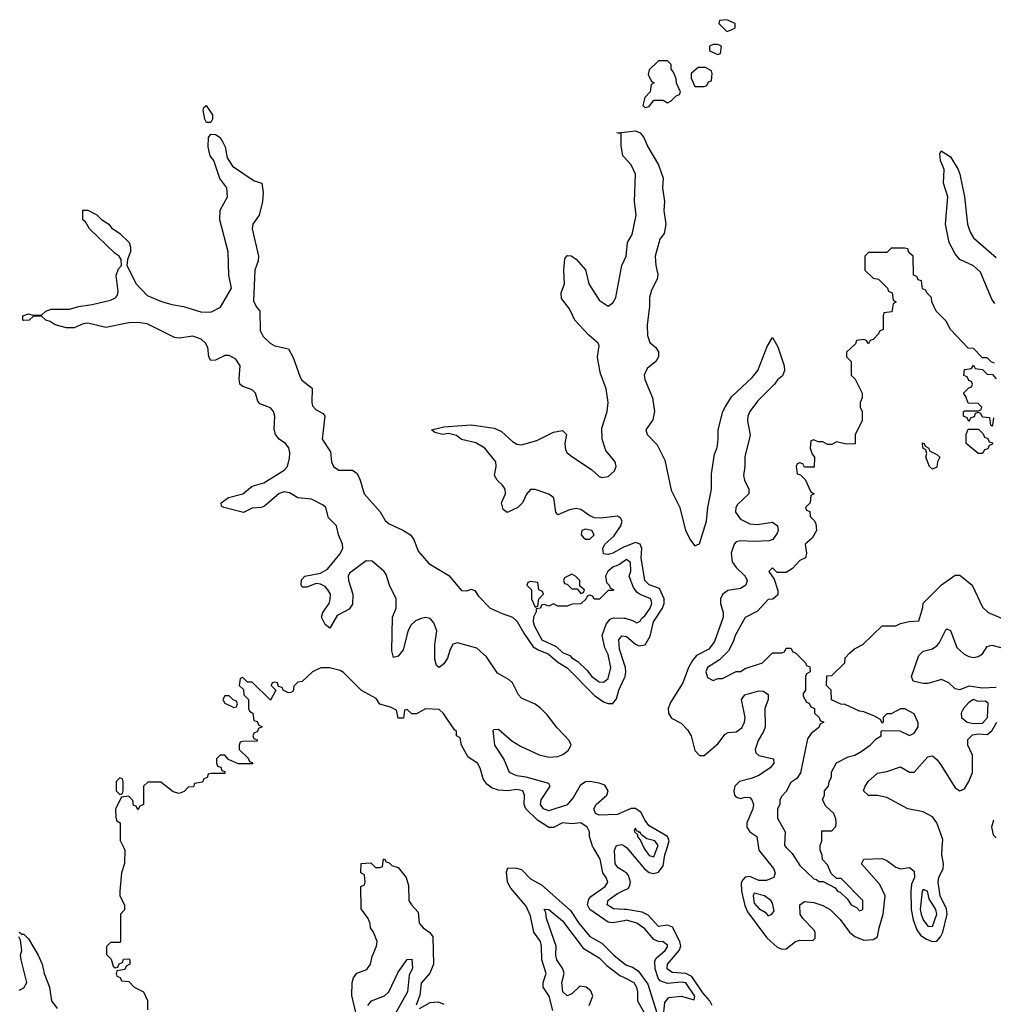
# Model space of a CAD drawing. Header units: inches. Extents: x 2710684 to 2828758, y 857022 to 965663.
# Tile 281 of 316: x 2797352 to 2801617, y 879315 to 883626. Entities that reach past the tile are written whole.
import ezdxf

# ---------------------------------------------------------------- set-up
doc = ezdxf.new("R2010")
doc.units = ezdxf.units.IN
doc.header["$MEASUREMENT"] = 0
for name, color, linetype in [('C7897', 7, 'Continuous'), ('C7898', 7, 'Continuous'), ('C8807', 7, 'Continuous'), ('C8808', 7, 'Continuous')]:
    doc.layers.add(name, color=color, linetype=linetype)

msp = doc.modelspace()

# ---------------------------------------------------------------- linework, layer by layer
at = {"layer": 'C7897', "color": 4}
for points, elevation in [([(2797807.5, 880000), (2797812, 879990), (2797811.6, 879931.6), (2797798, 879890), (2797791.3, 879810), (2797791.3, 879790), (2797811.3, 879750), (2797811.3, 879728.7), (2797794, 879710), (2797794, 879590), (2797790, 879586), (2797750, 879586), (2797732.7, 879567.3), (2797732.7, 879532.7), (2797752.7, 879512.7), (2797762, 879482), (2797770, 879474), (2797782, 879478), (2797787.3, 879492.7), (2797802, 879498), (2797807.3, 879512.7), (2797830, 879514), (2797834, 879510), (2797834, 879490), (2797818, 879482), (2797812.7, 879467.3), (2797778, 879462), (2797774, 879450), (2797778, 879438), (2797792.7, 879432.7), (2797798, 879418), (2797830, 879414), (2797854, 879390), (2797894, 879370), (2797911.3, 879331.3), (2797911.3, 879290)], 8), ([(2800000, 879681), (2799950, 879671.8), (2799930, 879675.1), (2799849, 879730), (2799839.3, 879750), (2799844.8, 879775.2), (2799853.8, 879786.2), (2799916, 879830), (2799929, 879850), (2799921.2, 879870), (2799906, 879890), (2799894.5, 879950), (2799865.1, 880000)], 8), ([(2800000, 879897), (2799972.9, 879912.9), (2799961.1, 879930), (2799957.6, 879990), (2799961.8, 880000)], 4), ([(2798826.3, 879273.7), (2798806.6, 879353.4), (2798809, 879411), (2798814, 879430), (2798829.1, 879450.9), (2798873.2, 879466.8), (2798888.7, 879490), (2798896.5, 879523.5), (2798915.3, 879570), (2798918, 879590), (2798902, 879630), (2798888, 879650), (2798887.3, 879667.3), (2798878, 879690), (2798847.3, 879732.7), (2798846, 879830), (2798862, 879838), (2798866, 879850), (2798862, 879882), (2798846, 879890), (2798848.4, 879931.6), (2798890, 879934), (2798910, 879914), (2798930, 879914), (2798942, 879918), (2798946, 879950), (2798950, 879952), (2798958, 879938), (2798970, 879934), (2798982, 879922), (2799010, 879914), (2799044.7, 879870), (2799054.8, 879834.8), (2799056.3, 879770), (2799067.7, 879750), (2799098, 879718), (2799101.6, 879670), (2799119.3, 879650), (2799149, 879629), (2799162.4, 879610), (2799164, 879490), (2799148.5, 879451.5), (2799110, 879408), (2799104.7, 879355.3), (2799088.4, 879311.6)], 8), ([(2799687.5, 879287.5), (2799671.6, 879350), (2799645.2, 879390), (2799645.2, 879410), (2799658, 879450), (2799638.7, 879510), (2799638.4, 879570), (2799633.6, 879590), (2799604.5, 879630), (2799590, 879702), (2799570, 879745.2), (2799503.9, 879823.9), (2799489.3, 879850), (2799484.7, 879895.3), (2799490, 879912), (2799528.9, 879911.1), (2799550, 879904.7), (2799590, 879864), (2799637.3, 879837.3), (2799764.9, 879724.9), (2799801.6, 879670), (2799850, 879611), (2799902.5, 879582.5), (2799954.8, 879530), (2800000, 879493.6)], 8), ([(2800000, 879730.3), (2799952.5, 879732.5), (2799926, 879750), (2799930, 879770.3), (2799970, 879799.6), (2800000, 879814)], 4), ([(2799847.1, 879310), (2799862.2, 879350), (2799853.4, 879373.4), (2799834, 879390), (2799806, 879394), (2799770, 879360.5), (2799750, 879351.8), (2799731.8, 879370), (2799726.6, 879410), (2799737.6, 879450), (2799731.8, 879470), (2799704.2, 879510), (2799700.5, 879530), (2799702.6, 879570), (2799659.6, 879690), (2799657.2, 879717.2), (2799650, 879731.3), (2799670, 879730.5), (2799730, 879680.3), (2799820, 879560), (2799890, 879518), (2799924.2, 879484.2), (2799981.4, 879441.4), (2800000, 879431.8)], 4), ([(2797349.2, 879630.8), (2797362, 879622), (2797370, 879622), (2797390, 879602), (2797433, 879530), (2797450.6, 879490), (2797459.5, 879450), (2797482.4, 879390), (2797490.7, 879330.7), (2797515.9, 879295.9)], 4), ([(2797350, 879377.3), (2797370, 879386.8), (2797383.7, 879410), (2797358, 879510), (2797356, 879530), (2797361.2, 879550), (2797355.3, 879595.3), (2797349, 879610)], 4), ([(2798876.9, 879310), (2798892.7, 879330), (2798950, 879352.2), (2798969.6, 879370), (2799010, 879456), (2799050, 879511.3), (2799070, 879512), (2799073.4, 879473.4), (2799057.6, 879442.4), (2799050.2, 879369.8), (2798994.9, 879270)], 4), ([(2799104, 879296), (2799150, 879322.8), (2799185.2, 879325.2), (2799210, 879314.8)], 8)]:
    msp.add_lwpolyline(points, dxfattribs=dict(at, elevation=elevation))
at = {"layer": 'C7898', "color": 4}
for points, elevation in [([(2798170, 883175.3), (2798162.7, 883190), (2798155.3, 883230), (2798158, 883242), (2798169, 883251), (2798196.3, 883210), (2798196.3, 883190), (2798190, 883175.3)], 4), ([(2799830, 881395.3), (2799814, 881390), (2799812, 881370), (2799819.6, 881359.6), (2799830, 881352), (2799850, 881352), (2799868, 881370), (2799858, 881390)], 8), ([(2799590, 881166), (2799578, 881162), (2799574, 881150), (2799594, 881130), (2799594, 881090), (2799610, 881054), (2799622, 881058), (2799626, 881090), (2799646, 881110), (2799642, 881122), (2799626, 881130), (2799622, 881162)], 8), ([(2799770, 881198), (2799738, 881182), (2799734, 881170), (2799738, 881158), (2799750, 881154), (2799770, 881134), (2799794, 881134), (2799810, 881114), (2799822, 881118), (2799826, 881130), (2799806, 881146), (2799806, 881170), (2799786, 881190)], 8), ([(2798270, 880666), (2798250, 880666), (2798242, 880650), (2798250, 880634), (2798290, 880614), (2798302, 880618), (2798306, 880630), (2798302, 880642), (2798287.3, 880647.3)], 8), ([(2797790, 880306), (2797774, 880290), (2797774, 880250), (2797790, 880234), (2797802, 880238), (2797806, 880250), (2797806, 880290), (2797802, 880302)], 8)]:
    msp.add_lwpolyline(points, close=True, dxfattribs=dict(at, elevation=elevation))
for points, elevation in [([(2800000, 880158.7), (2799970, 880145.6), (2799890, 880143.5), (2799874.5, 880150), (2799867.2, 880170), (2799877.7, 880190), (2799923.5, 880230), (2799929.8, 880250), (2799914.8, 880274.8), (2799890, 880282.5), (2799850, 880289.8), (2799830, 880288.6), (2799807.6, 880272.4), (2799777.6, 880222.4), (2799750, 880187.6), (2799670, 880161.7), (2799646.3, 880170), (2799634, 880190), (2799636.9, 880210), (2799675.1, 880270), (2799670, 880281.2), (2799570, 880309.8), (2799530, 880315.4), (2799498, 880330), (2799472.8, 880390), (2799433, 880450), (2799426.6, 880513.4), (2799430, 880518), (2799450, 880519.1), (2799508.5, 880468.5), (2799545.8, 880445.8), (2799627.5, 880407.5), (2799670, 880396.9), (2799710, 880399.6), (2799731.4, 880408.6), (2799754, 880426), (2799768.2, 880450), (2799759.1, 880470), (2799705.9, 880525.9), (2799662.9, 880582.9), (2799632.3, 880612.3), (2799610, 880628.7), (2799550, 880654.7), (2799537.2, 880670), (2799510, 880722), (2799495.7, 880735.7), (2799445, 880765), (2799396.6, 880836.6), (2799354.4, 880874.4), (2799270, 880897.7), (2799250, 880891.8), (2799235.5, 880864.5), (2799225.3, 880830), (2799210, 880805.6), (2799190, 880789.6), (2799178, 880798), (2799170, 880826), (2799169.8, 880890.2), (2799179.1, 880950), (2799165.7, 880985.7), (2799150, 881003.5), (2799130, 881008.6), (2799110, 881004.7), (2799085.8, 880994.2), (2799065.4, 880974.6), (2799052.2, 880947.8), (2799032.4, 880867.6), (2799010, 880839.6), (2798990, 880833.2), (2798982.7, 880862.7), (2798984.4, 881010), (2799001.3, 881050), (2799001.1, 881090), (2798972.4, 881150), (2798957, 881197), (2798948, 881210), (2798895.7, 881255.7), (2798870, 881256.9), (2798796.9, 881203.1), (2798790.3, 881190), (2798791.7, 881170), (2798811.5, 881110), (2798810, 881066.6), (2798795, 881045), (2798742.4, 881017.6), (2798710, 880962), (2798690, 880977.2), (2798674.5, 881010), (2798679.6, 881030), (2798707.6, 881070), (2798712.6, 881087.4), (2798712.8, 881110), (2798702.4, 881130), (2798690, 881143.6), (2798670, 881155.1), (2798650, 881157.6), (2798610, 881141.6), (2798590, 881141.2), (2798585.1, 881150), (2798587.1, 881172.9), (2798601.2, 881190), (2798670, 881203.1), (2798700.6, 881219.4), (2798754.3, 881285.7), (2798767.2, 881310), (2798766, 881330), (2798748.7, 881370), (2798740.5, 881410), (2798705.1, 881445.1), (2798692.6, 881490), (2798680.9, 881500.9), (2798630, 881527.2), (2798570, 881532.6), (2798534.6, 881554.6), (2798510, 881558.5), (2798488.3, 881551.7), (2798424.6, 881495.4), (2798410, 881489.6), (2798370, 881487.8), (2798331.8, 881468.2), (2798246, 881490), (2798236.4, 881496.4), (2798234, 881510), (2798266.7, 881533.3), (2798329.8, 881550.2), (2798370, 881583.7), (2798421.8, 881598.2), (2798510, 881653.7), (2798525.1, 881670), (2798534.2, 881705.8), (2798535.6, 881730), (2798530.8, 881750.8), (2798516.9, 881770), (2798489, 881789), (2798472.4, 881810), (2798466, 881834), (2798469.7, 881890), (2798463.5, 881910), (2798450, 881926), (2798403.6, 881943.6), (2798395.2, 881955.2), (2798384.7, 881990), (2798370, 882006), (2798330, 882020.5), (2798317, 882030), (2798312.8, 882052.8), (2798318.3, 882110), (2798299, 882139), (2798270, 882155.8), (2798250, 882156.3), (2798210, 882135.1), (2798190, 882134), (2798180.9, 882150), (2798175.8, 882190), (2798165.4, 882210), (2798147.2, 882227.2), (2798110, 882239.8), (2798050, 882232.2), (2798030, 882234), (2797910, 882294.7), (2797870, 882299.7), (2797830, 882298.3), (2797730, 882278.4), (2797650, 882297.2), (2797630, 882294), (2797590, 882277.2), (2797556.5, 882276.5), (2797508, 882290), (2797485.2, 882305.2), (2797466, 882310), (2797447.3, 882327.3), (2797412.7, 882327.3), (2797394, 882310), (2797369.2, 882309.2), (2797366, 882310), (2797366, 882330), (2797390, 882338), (2797410, 882332), (2797447.3, 882332.7), (2797466, 882350), (2797490, 882358), (2797570, 882358.8), (2797610, 882370.8), (2797670, 882378.8), (2797750, 882398), (2797772, 882408), (2797780.9, 882419.1), (2797784.1, 882435.9), (2797774, 882506), (2797784.8, 882535.2), (2797798, 882550), (2797796.4, 882576.4), (2797788, 882590), (2797770, 882602), (2797658, 882710), (2797640.4, 882740.4), (2797628.7, 882750), (2797628, 882792), (2797650, 882792), (2797690, 882771.3), (2797710.7, 882750.7), (2797742, 882730), (2797754.8, 882714.8), (2797791.3, 882690), (2797831.3, 882650), (2797838, 882630), (2797838, 882610), (2797823.6, 882576.4), (2797822, 882550), (2797862.8, 882470), (2797910, 882418.8), (2797972.5, 882392.5), (2798018.9, 882378.9), (2798070, 882370.3), (2798150, 882344.9), (2798192.9, 882347.1), (2798232, 882368), (2798279.3, 882450), (2798267.9, 882507.9), (2798265.2, 882610), (2798229.4, 882750), (2798230, 882792), (2798262, 882850), (2798259, 882890), (2798228.7, 882930), (2798202, 883010), (2798186, 883030), (2798177, 883070), (2798179, 883110), (2798190, 883124.7), (2798210, 883124), (2798230, 883110.6), (2798242.4, 883090), (2798251.8, 883070), (2798261.1, 883021.1), (2798284.4, 882984.4), (2798379.8, 882919.8), (2798412, 882910), (2798418.8, 882870), (2798416.3, 882830), (2798400.7, 882770), (2798374, 882730), (2798370.4, 882710), (2798398.4, 882590), (2798396.4, 882570), (2798381.6, 882530), (2798375.5, 882395.5), (2798387.3, 882370), (2798404, 882350), (2798405.3, 882265.3), (2798418.7, 882238.7), (2798449.1, 882209.1), (2798470, 882198), (2798530, 882184.9), (2798550, 882146.8), (2798580.2, 882060.2), (2798588.2, 882048.2), (2798632.8, 882012.8), (2798631.3, 881950), (2798635.3, 881935.3), (2798650, 881918), (2798682, 881902), (2798688.2, 881890), (2798676.9, 881790), (2798713.5, 881733.5), (2798717.8, 881690), (2798727.2, 881670), (2798750, 881653.8), (2798810, 881653.1), (2798830, 881638.4), (2798843.6, 881610), (2798860.9, 881550), (2798931, 881471), (2798952.7, 881432.7), (2798970, 881419), (2799030.9, 881390.9), (2799063.7, 881370), (2799079, 881350), (2799098.2, 881298.2), (2799144.8, 881244.8), (2799232.5, 881192.5), (2799286.8, 881126.8), (2799310, 881124.9), (2799330, 881132), (2799346.4, 881126.4), (2799362.2, 881102.2), (2799413, 881050), (2799465.3, 881025.3), (2799510.4, 881010), (2799531.6, 880991.6), (2799560.1, 880940.1), (2799600.7, 880880.7), (2799625.7, 880865.7), (2799667, 880850), (2799710, 880813.6), (2799750, 880787.9), (2799870, 880666.7), (2799910, 880639.6), (2799930, 880631.4), (2799950, 880631.8), (2799967, 880653), (2799976.1, 880690), (2800000, 880741.8)], 4), ([(2800000, 883024.2), (2799994.5, 883030), (2799986.3, 883073.7), (2799986, 883126), (2799968, 883130), (2800000, 883133.4)], 4), ([(2800000, 881317.6), (2799950, 881289.8), (2799930, 881284), (2799910, 881287), (2799905.7, 881310), (2799915.8, 881330), (2799954.9, 881365.1), (2799985.1, 881410), (2799990.9, 881430), (2799983.5, 881443.5), (2799970, 881452.2), (2799897, 881443), (2799870, 881444.4), (2799850, 881452.9), (2799810, 881480.9), (2799790, 881486.4), (2799759.7, 881480.3), (2799710, 881458), (2799700.7, 881470), (2799691.8, 881531.8), (2799670, 881548), (2799610, 881569.5), (2799590, 881569.3), (2799571.8, 881548.2), (2799554.9, 881510), (2799534.4, 881490), (2799487.7, 881467.7), (2799470, 881481.2), (2799462, 881510), (2799480.5, 881550), (2799478.9, 881570), (2799465.6, 881590), (2799442.9, 881610), (2799431.6, 881630), (2799439.7, 881670), (2799437.4, 881690), (2799390, 881749.6), (2799350, 881773.6), (2799287.4, 881787.4), (2799265.4, 881805.4), (2799230, 881814), (2799206, 881810), (2799170, 881819), (2799155.3, 881830), (2799210, 881844), (2799330, 881852.7), (2799430, 881837.6), (2799462.2, 881822.2), (2799510, 881779.3), (2799530, 881768), (2799550, 881763.8), (2799617, 881783), (2799690, 881820.5), (2799730, 881826.8), (2799746.8, 881810), (2799740.5, 881770), (2799743, 881743), (2799750.8, 881730), (2799774.8, 881710), (2799856.9, 881656.9), (2799890, 881626), (2799902, 881622), (2799930, 881625.3), (2799957.6, 881650), (2799964.2, 881670), (2799960.7, 881690), (2799919.8, 881739.8), (2799903.5, 881790), (2799902.7, 881837.3), (2799924.7, 881910), (2799929.6, 881950), (2799920.7, 882010), (2799896.3, 882076.3), (2799885.6, 882130), (2799882.9, 882150), (2799890, 882198), (2799886, 882210), (2799844.6, 882244.6), (2799783.7, 882310), (2799760.1, 882360.1), (2799725.6, 882405.6), (2799724, 882430), (2799738, 882470), (2799735.3, 882530), (2799740.4, 882579.6), (2799750, 882594), (2799767.3, 882592.7), (2799790, 882578), (2799830.5, 882530.5), (2799844.7, 882470), (2799890, 882398), (2799930, 882371.3), (2799950, 882386), (2799963.7, 882410), (2799989.4, 882550), (2800000, 882571.4)], 4), ([(2800000, 881255.2), (2799979.1, 881240.9), (2799950, 881229.2), (2799927.7, 881210), (2799918.8, 881190), (2799922, 881162), (2799934, 881150), (2799938, 881138), (2799954, 881130), (2799950, 881126), (2799930, 881126), (2799891.6, 881088.4), (2799868.4, 881088.4), (2799862, 881102), (2799850, 881106), (2799838, 881102), (2799834, 881090), (2799810, 881068), (2799772.7, 881067.3), (2799750, 881058), (2799710, 881058), (2799690, 881068), (2799670, 881058), (2799650, 881066), (2799638, 881062), (2799634, 881050), (2799614, 881046), (2799614, 881034), (2799602, 881010), (2799601, 880990), (2799607.3, 880970), (2799638.8, 880910), (2799702, 880882), (2799730, 880854.8), (2799762, 880842), (2799770, 880831.3), (2799796.3, 880816.3), (2799837.1, 880777.1), (2799858, 880750), (2799890, 880726.8), (2799910, 880724.7), (2799930, 880742), (2799942, 880790), (2799930, 880846), (2799915.1, 880875.1), (2799904, 880930), (2799920.9, 880979.1), (2799939, 881001), (2799953.2, 881006.8), (2800000, 881005)], 8), ([(2800000, 880807.3), (2799979.8, 880870), (2799976.9, 880910), (2799990, 880928), (2800000, 880926.5)], 4), ([(2799865.1, 880000), (2799863.2, 880003.2), (2799848.7, 880050), (2799848.7, 880070), (2799838, 880090), (2799810, 880108.7), (2799770, 880105.2), (2799730, 880109), (2799690, 880088.7), (2799670, 880088.7), (2799620.8, 880120.8), (2799569, 880170), (2799561.2, 880190), (2799564, 880230), (2799555.3, 880250), (2799530, 880256), (2799491, 880249), (2799450, 880252), (2799421.6, 880261.6), (2799398, 880278), (2799382.5, 880302.5), (2799369, 880349), (2799358, 880370), (2799316.4, 880396.4), (2799288, 880450), (2799282, 880482), (2799266, 880490), (2799266, 880510), (2799256.4, 880516.4), (2799208.4, 880588.4), (2799190, 880606), (2799130, 880608), (2799090, 880586), (2799070, 880586), (2799050, 880606), (2799038, 880602), (2799032.7, 880567.3), (2799010, 880568), (2799002, 880602), (2798976.4, 880616.4), (2798930, 880628.7), (2798913.2, 880653.2), (2798849.3, 880689.3), (2798770, 880768), (2798756.4, 880776.4), (2798708.4, 880788.4), (2798671.6, 880788.4), (2798634, 880770), (2798590, 880728), (2798570, 880726), (2798552.7, 880707.3), (2798550, 880686), (2798539.6, 880680.4), (2798530, 880678), (2798506, 880690), (2798502, 880702), (2798486, 880706), (2798482, 880722), (2798470, 880726), (2798458, 880722), (2798454, 880710), (2798474, 880690), (2798450, 880646), (2798370, 880726), (2798350, 880726), (2798330, 880746), (2798318, 880742), (2798314, 880710), (2798332.7, 880692.7), (2798334, 880670), (2798354, 880650), (2798354, 880610), (2798358, 880598), (2798374, 880590), (2798378, 880558), (2798392.7, 880552.7), (2798398, 880538), (2798414, 880530), (2798398, 880522), (2798392.7, 880507.3), (2798378, 880502), (2798374, 880490), (2798378, 880478), (2798392.7, 880472.7), (2798392.7, 880467.3), (2798330, 880466), (2798318, 880462), (2798314, 880450), (2798314, 880430), (2798352.7, 880392.7), (2798358, 880378), (2798370, 880374), (2798372.7, 880367.3), (2798308.4, 880368.4), (2798267.3, 880387.3), (2798250, 880406), (2798230, 880406), (2798214, 880390), (2798214, 880370), (2798218, 880358), (2798232.7, 880352.7), (2798238, 880338), (2798250, 880334), (2798250, 880326), (2798190, 880326), (2798178, 880322), (2798172.7, 880307.3), (2798158, 880302), (2798152.7, 880287.3), (2798118, 880282), (2798112.7, 880267.3), (2798090, 880266), (2798072.7, 880247.3), (2798050, 880238), (2798024.7, 880244.7), (2797970, 880288), (2797912.7, 880287.3), (2797894, 880270), (2797894, 880190), (2797878, 880182), (2797870, 880166), (2797862, 880182), (2797850, 880186), (2797847.3, 880207.3), (2797830, 880226), (2797798, 880222), (2797772, 880170), (2797772.7, 880132.7), (2797778, 880118), (2797792, 880110), (2797792.7, 880032.7), (2797807.5, 880000)], 8), ([(2799961.8, 880000), (2799966, 880010), (2799990, 880014.4), (2800000, 880008)], 4)]:
    msp.add_lwpolyline(points, dxfattribs=dict(at, elevation=elevation))
at = {"layer": 'C8807', "color": 4}
for points, elevation in [([(2800011.3, 880000), (2800088.6, 879908.6), (2800110, 879891.4), (2800130, 879887.6), (2800150, 879893.4), (2800170, 879920.7), (2800178.2, 879970), (2800187.9, 880000)], 4), ([(2800086.4, 880000), (2800090, 879992), (2800110, 879966), (2800130, 879961), (2800145.1, 880000)], 8), ([(2800588.8, 880000), (2800590.4, 879990), (2800653.4, 879910), (2800662, 879890), (2800656, 879870), (2800623.1, 879856.9), (2800590, 879857.2), (2800550, 879874), (2800530, 879870.9), (2800519.5, 879860.5), (2800512.8, 879847.2), (2800513.5, 879810), (2800527.9, 879747.9), (2800539.4, 879719.4), (2800625.2, 879605.2), (2800670, 879564.6), (2800690, 879556), (2800710, 879558), (2800750, 879590.4), (2800770, 879595.8), (2800826, 879594), (2800836.3, 879603.7), (2800836, 879630), (2800830, 879640.7), (2800783, 879690), (2800771.3, 879710), (2800769.5, 879750.5), (2800790, 879764.9), (2800830, 879760.3), (2800870, 879747), (2800902, 879730), (2800946.3, 879686.3), (2800987, 879630), (2801010, 879612.2), (2801050, 879595.3), (2801090, 879598.7), (2801109.6, 879610.4), (2801116.3, 879650), (2801134.7, 879710), (2801142.6, 879790), (2801119.1, 879839.1), (2801039, 879930), (2801049.5, 879950.5), (2801130, 879952.7), (2801150, 879944.9), (2801190, 879915.5), (2801210, 879908), (2801250, 879913.4), (2801270, 879898), (2801272.2, 879870), (2801259, 879841), (2801255, 879810), (2801256.8, 879730), (2801265.3, 879685.3), (2801281.6, 879641.6), (2801298.2, 879618.2), (2801321.5, 879601.5), (2801349.4, 879589.4), (2801370, 879591.7), (2801386, 879610), (2801395.8, 879630), (2801414.2, 879710), (2801412.3, 879732.3), (2801383.5, 879790), (2801375, 879850), (2801378.2, 879870), (2801397.2, 879910), (2801399.3, 879930), (2801390.9, 879970), (2801393.3, 880000)], 4), ([(2800711.6, 880000), (2800735.3, 879975.3), (2800770, 879922), (2800830, 879864.7), (2800842, 879862), (2800852.7, 879852.7), (2800872, 879852), (2800924.7, 879824.7), (2800934, 879810), (2800946, 879806), (2800976.9, 879776.9), (2800994, 879750), (2801018, 879738), (2801030, 879724.7), (2801046, 879730), (2801046, 879770), (2800950, 879866), (2800930, 879866), (2800907.3, 879887.3), (2800890, 879926), (2800868.4, 879948.4), (2800867.3, 879967.3), (2800858, 879990), (2800858, 880000)], 8), ([(2800000, 879814), (2800017.6, 879822.4), (2800025.4, 879834.6), (2800027.2, 879850), (2800019.3, 879879.3), (2800010.7, 879890.7), (2800000, 879897)], 4), ([(2800384.7, 879310), (2800375.1, 879330), (2800345.1, 879365.1), (2800296.8, 879436.8), (2800270, 879449), (2800210, 879453.5), (2800188.6, 879470), (2800189.2, 879490.8), (2800240.9, 879550), (2800248.7, 879570), (2800244.2, 879590), (2800212.1, 879652.1), (2800190, 879661), (2800150, 879656.2), (2800104.9, 879704.9), (2800078.9, 879718.9), (2800010, 879729.8), (2800000, 879730.3)], 4), ([(2800170, 879252), (2800178, 879322), (2800195.5, 879344.5), (2800250, 879350.7), (2800306, 879334), (2800309, 879350), (2800270, 879409.2), (2800250, 879412.2), (2800190, 879406), (2800157.5, 879417.5), (2800149.4, 879429.4), (2800135.1, 879470), (2800134.2, 879505.8), (2800142, 879518), (2800179.3, 879550), (2800190, 879566), (2800190, 879574), (2800170, 879589), (2800150, 879589.3), (2800130, 879598.4), (2800090, 879646), (2800055.3, 879670), (2800010, 879682.9), (2800000, 879681)], 8), ([(2800000, 879493.6), (2800010, 879485.5), (2800036.8, 879476.8), (2800061.6, 879461.6), (2800103.7, 879403.7), (2800150, 879254)], 8), ([(2800000, 879431.8), (2800042, 879410), (2800053.6, 879390), (2800057.8, 879370), (2800057.6, 879330), (2800090, 879273)], 4)]:
    msp.add_lwpolyline(points, dxfattribs=dict(at, elevation=elevation))
at = {"layer": 'C8807', "color": 4, "elevation": 8}
for points in [[(2800570, 879802), (2800564.9, 879790), (2800570, 879758), (2800590, 879734.8), (2800618, 879718), (2800630, 879702), (2800646, 879710), (2800656.4, 879723.6), (2800650, 879758), (2800642, 879770), (2800615.3, 879790)], [(2801310, 879817.2), (2801304.9, 879810), (2801296.4, 879730), (2801300.3, 879710), (2801310, 879684), (2801330, 879657.3), (2801350, 879656), (2801369.4, 879710), (2801364.5, 879730), (2801336.3, 879776.3), (2801328, 879810)]]:
    msp.add_lwpolyline(points, close=True, dxfattribs=at)
at = {"layer": 'C8808', "color": 4, "elevation": 8}
for points in [[(2800450, 883626), (2800418, 883622), (2800414, 883610), (2800450, 883574), (2800470, 883582), (2800486, 883590), (2800486, 883610)], [(2800410, 883518), (2800390, 883518), (2800374, 883510), (2800374, 883490), (2800410, 883474), (2800422, 883478), (2800426, 883510)], [(2800190, 883446), (2800150, 883446), (2800110, 883406), (2800105.4, 883385.4), (2800118, 883358), (2800132, 883350), (2800118, 883342), (2800114, 883310), (2800090, 883286), (2800082, 883250), (2800090, 883242), (2800110, 883246), (2800130, 883274), (2800170, 883274), (2800190, 883262), (2800206, 883270), (2800227.3, 883292.7), (2800242, 883298), (2800246, 883310), (2800228.4, 883348.4), (2800227.3, 883367.3), (2800216.4, 883396.4), (2800206, 883410), (2800206, 883430)], [(2800356.4, 883416.4), (2800323.6, 883416.4), (2800294, 883390), (2800294, 883370), (2800310, 883334), (2800350, 883334), (2800362, 883338), (2800370, 883354), (2800382, 883358), (2800386, 883390), (2800382, 883402)], [(2801550, 881726), (2801498, 881770), (2801498, 881810), (2801507.3, 881832.7), (2801552.7, 881832.7), (2801572.7, 881812.7), (2801578, 881798), (2801592.7, 881792.7), (2801598, 881778), (2801612.7, 881772.7), (2801612.7, 881767.3), (2801598, 881762), (2801592.7, 881747.3), (2801578, 881742), (2801570, 881726)], [(2801350, 881658), (2801338, 881670), (2801322, 881710), (2801326, 881726), (2801322, 881742), (2801308, 881750), (2801307.3, 881772.7), (2801314, 881770), (2801318, 881758), (2801334, 881750), (2801338, 881738), (2801370, 881722), (2801382, 881710), (2801372, 881690), (2801370, 881666)], [(2801530, 880649), (2801510, 880636), (2801486.8, 880610), (2801476, 880590), (2801478, 880570), (2801502, 880550), (2801530, 880544.9), (2801570, 880546.4), (2801591.6, 880570), (2801593.6, 880633.6), (2801582, 880642), (2801550, 880641.2)]]:
    msp.add_lwpolyline(points, close=True, dxfattribs=at)
at = {"layer": 'C8808', "color": 4}
for points, elevation in [([(2800000, 883133.4), (2800050, 883138.8), (2800070.6, 883130.6), (2800086, 883110), (2800104, 883070), (2800150.4, 882990.4), (2800170, 882932), (2800167.7, 882890), (2800176.3, 882830), (2800173.4, 882790), (2800182, 882730), (2800174.8, 882690), (2800155.5, 882664.5), (2800135.5, 882590), (2800138, 882550), (2800147.7, 882510), (2800144.9, 882490), (2800119, 882441), (2800110.4, 882410), (2800110.3, 882369.7), (2800101.3, 882290), (2800102.8, 882242.8), (2800113, 882213), (2800138.8, 882190), (2800150, 882171.3), (2800150.6, 882150), (2800138.8, 882130), (2800101.1, 882098.9), (2800087.4, 882070), (2800090.4, 882050), (2800123.7, 881970), (2800133.4, 881910), (2800126.1, 881873.9), (2800095.3, 881830), (2800101.3, 881810), (2800144, 881764), (2800177.6, 881697.6), (2800205.7, 881565.7), (2800243.7, 881490), (2800268.9, 881390), (2800290, 881347.3), (2800310, 881322.8), (2800330, 881331), (2800361, 881430), (2800366.6, 881490), (2800382, 881570), (2800382.8, 881637.2), (2800396.2, 881723.8), (2800407.3, 881752.7), (2800411.9, 881788.1), (2800412, 881830), (2800432.3, 881910), (2800442, 881930), (2800470, 881974.8), (2800560.1, 882059.9), (2800585.2, 882090), (2800625.6, 882194.4), (2800650, 882234), (2800673.7, 882193.7), (2800700.7, 882110), (2800702.8, 882090), (2800693.7, 882066.3), (2800670.9, 882049.1), (2800658, 882030), (2800584.4, 881955.6), (2800550.7, 881910), (2800542, 881890), (2800540.5, 881870), (2800552.5, 881807.5), (2800528.7, 881711.3), (2800528.5, 881670), (2800522, 881630), (2800526.7, 881610), (2800546.4, 881570), (2800545.5, 881550), (2800496.5, 881503.5), (2800488.9, 881490), (2800487.4, 881470), (2800510, 881438.4), (2800550, 881419.3), (2800584.1, 881415.9), (2800650, 881426), (2800670.8, 881410), (2800674, 881390), (2800670, 881378), (2800650.8, 881350), (2800635.2, 881344.8), (2800570, 881340.7), (2800510, 881343.5), (2800490, 881339.7), (2800481.1, 881330), (2800468.1, 881290), (2800472.8, 881252.8), (2800490, 881227.3), (2800530.5, 881190), (2800538, 881170), (2800533.4, 881150), (2800510, 881135.1), (2800453.5, 881126.5), (2800430.4, 881109.6), (2800422.4, 881090), (2800422.4, 881070), (2800433.4, 881030), (2800433.7, 881010), (2800396.2, 880903.8), (2800370.4, 880870), (2800317.4, 880842.6), (2800299.1, 880820.9), (2800281.5, 880790), (2800257.1, 880722.9), (2800203.2, 880636.8), (2800192.6, 880610), (2800194, 880590), (2800207.7, 880567.7), (2800250, 880546), (2800277.1, 880517.1), (2800292.9, 880490), (2800310, 880425.5), (2800330, 880404.9), (2800350, 880404.9), (2800410, 880454.9), (2800442, 880498), (2800454.9, 880505.1), (2800490, 880507.2), (2800515.2, 880524.8), (2800526.9, 880550), (2800529.7, 880570), (2800513.2, 880650), (2800529, 880670), (2800590, 880686.8), (2800610, 880686), (2800630.7, 880670.7), (2800630.6, 880650), (2800616.3, 880610), (2800617, 880530), (2800610.2, 880509.8), (2800587, 880470), (2800573, 880430), (2800576.3, 880416.3), (2800590, 880404), (2800654, 880390), (2800656, 880370), (2800638.8, 880350), (2800590, 880317), (2800556.9, 880303.1), (2800505.5, 880290), (2800484.6, 880270), (2800480.3, 880250), (2800483.7, 880230), (2800490, 880221.6), (2800510, 880216.4), (2800530, 880221.6), (2800550, 880220.7), (2800559.1, 880210), (2800566, 880190), (2800563.7, 880170), (2800537.4, 880110), (2800537, 880090), (2800550, 880070.5), (2800580.5, 880050), (2800588.8, 880000)], 4), ([(2800000, 882571.4), (2800009.2, 882590), (2800014, 882650), (2800034.8, 882685.2), (2800052.3, 882770), (2800044.5, 882830), (2800049.6, 882950), (2800031.2, 882991.2), (2800000, 883024.2)], 4), ([(2801623.3, 882383.3), (2801610, 882402), (2801560.4, 882520.4), (2801530, 882547.6), (2801470, 882576), (2801450, 882601.2), (2801422.9, 882650), (2801407, 882730), (2801417, 882850), (2801398, 882910), (2801400.9, 882970), (2801385.1, 883010), (2801382, 883038), (2801388.4, 883051.6), (2801430, 883026), (2801462.8, 882970), (2801470.6, 882950), (2801490.4, 882850), (2801504.4, 882730), (2801515.8, 882695.8), (2801530.4, 882670.4), (2801630, 882584.9)], 4), ([(2801622, 882122), (2801607.3, 882127.3), (2801590, 882146), (2801570, 882146), (2801530, 882186), (2801507.3, 882187.3), (2801428.9, 882268.9), (2801410, 882306), (2801366, 882350), (2801348, 882390), (2801346, 882410), (2801326, 882430), (2801322, 882442), (2801307.3, 882447.3), (2801302, 882482), (2801287.3, 882487.3), (2801282, 882502), (2801267.3, 882507.3), (2801266, 882590), (2801247.3, 882607.3), (2801242, 882622), (2801230, 882626), (2801170, 882626), (2801150, 882606), (2801070, 882606), (2801054, 882590), (2801054, 882530), (2801090, 882494), (2801114, 882490), (2801154, 882450), (2801158, 882438), (2801174, 882430), (2801178, 882398), (2801192, 882390), (2801178, 882382), (2801172.7, 882347.3), (2801138, 882342), (2801134, 882330), (2801134, 882270), (2801118, 882262), (2801114, 882250), (2801090, 882226), (2801078, 882222), (2801070, 882206), (2801062, 882222), (2801050, 882226), (2801018, 882222), (2801012.7, 882207.3), (2800974, 882170), (2800974, 882150), (2800994, 882130), (2800994, 882070), (2801011.6, 882051.6), (2801042, 881990), (2801042, 881970), (2801034, 881950), (2801034, 881930), (2801042, 881910), (2801042, 881870), (2801012, 881810), (2801011.6, 881768.4), (2800972.7, 881767.3), (2800930, 881778), (2800910, 881766), (2800890, 881766), (2800870, 881778), (2800850, 881778), (2800830, 881786), (2800818, 881782), (2800814, 881750), (2800823.6, 881723.6), (2800834, 881710), (2800832.7, 881667.3), (2800790, 881666), (2800782, 881682), (2800770, 881686), (2800758, 881682), (2800754, 881670), (2800758, 881638), (2800772.7, 881632.7), (2800792.7, 881612.7), (2800818, 881558), (2800832, 881550), (2800818, 881542), (2800814, 881510), (2800794, 881490), (2800798, 881478), (2800812.7, 881472.7), (2800814, 881450), (2800832.7, 881432.7), (2800839.6, 881419.6), (2800842, 881390), (2800823.6, 881356.4), (2800792, 881330), (2800798, 881290), (2800794, 881270), (2800770, 881258), (2800736.9, 881223.1), (2800710, 881206), (2800670, 881206), (2800650, 881226), (2800634, 881210), (2800656.9, 881176.9), (2800672.7, 881127.3), (2800672.7, 881107.3), (2800651.6, 881088.4), (2800630, 881088), (2800583.6, 881036.4), (2800530, 881008), (2800486, 880930), (2800478, 880902), (2800457.5, 880862.5), (2800416.8, 880823.2), (2800364.7, 880790), (2800358, 880770), (2800365.4, 880745.4), (2800390, 880732), (2800410, 880742), (2800430, 880742), (2800490, 880772), (2800510, 880772), (2800530, 880784.7), (2800606, 880810), (2800650, 880854), (2800690, 880854), (2800702, 880858), (2800710, 880874), (2800730, 880874), (2800738, 880858), (2800750, 880854), (2800794, 880810), (2800798, 880798), (2800812.7, 880792.7), (2800814, 880770), (2800798, 880762), (2800794, 880750), (2800794, 880690), (2800783.6, 880676.4), (2800783.6, 880663.6), (2800798, 880638), (2800810, 880634), (2800818, 880618), (2800834, 880610), (2800834, 880590), (2800854, 880570), (2800858, 880558), (2800874, 880550), (2800858, 880542), (2800852.7, 880527.3), (2800819.6, 880500.4), (2800803.5, 880476.5), (2800771.6, 880328.4), (2800756.9, 880303.1), (2800730, 880286), (2800710, 880246), (2800690, 880226), (2800682, 880210), (2800682, 880190), (2800672, 880170), (2800672, 880130), (2800704.7, 880070), (2800702, 880010), (2800711.6, 880000)], 8), ([(2801618, 881882), (2801614, 881850), (2801610, 881846), (2801606, 881850), (2801602, 881882), (2801570, 881886), (2801562, 881902), (2801550, 881906), (2801538, 881902), (2801532.7, 881887.3), (2801518, 881882), (2801510, 881866), (2801502, 881882), (2801486, 881890), (2801486, 881910), (2801490, 881914), (2801550, 881914), (2801562, 881918), (2801566, 881930), (2801550, 881946), (2801507.3, 881947.3), (2801496.4, 881976.4), (2801486, 881990), (2801510, 882014), (2801522, 882018), (2801526, 882030), (2801522, 882042), (2801510, 882046), (2801502, 882062), (2801488.4, 882068.4), (2801490, 882094), (2801522, 882098), (2801530, 882114), (2801538, 882098), (2801570, 882094), (2801590, 882074), (2801612.7, 882072.7), (2801630, 882054)], 8), ([(2800000, 880926.5), (2800010, 880924.9), (2800050, 880891.6), (2800064.7, 880884.7), (2800091.6, 880888.4), (2800113.5, 880926.5), (2800128.8, 880990), (2800167.4, 881050), (2800174.5, 881070), (2800174.8, 881090), (2800155, 881135), (2800110, 881151.1), (2800089.8, 881170), (2800074.6, 881270), (2800076.8, 881310), (2800069.7, 881329.7), (2800050, 881337.2), (2800001.5, 881318.5), (2800000, 881317.6)], 4), ([(2800000, 881005), (2800004.9, 881004.9), (2800036, 880996), (2800055.3, 880984.7), (2800070, 880992), (2800075.5, 881004.5), (2800090, 881016), (2800113.6, 881050), (2800120.9, 881070), (2800117.2, 881090), (2800069.3, 881109.3), (2800057.5, 881117.5), (2800040.5, 881140.5), (2800022, 881190), (2800028.4, 881211.6), (2800028, 881250), (2800010, 881262), (2800000, 881255.2)], 8), ([(2800858, 880000), (2800858, 880010), (2800866, 880030), (2800866, 880074), (2800910, 880074), (2800927.3, 880092.7), (2800928, 880110), (2800927.3, 880127.3), (2800918, 880150), (2800883.1, 880183.1), (2800868, 880210), (2800878, 880230), (2800878, 880250), (2800895.3, 880270), (2800898, 880290), (2800908, 880310), (2800908.4, 880331.6), (2800930, 880372), (2800981.2, 880398.8), (2801010, 880406), (2801038.6, 880421.4), (2801078, 880450), (2801103.1, 880476.9), (2801126, 880490), (2801126, 880510), (2801130, 880514), (2801207.3, 880512.7), (2801250, 880492), (2801270, 880502), (2801288, 880530), (2801287.3, 880547.3), (2801270, 880586), (2801230, 880608), (2801210, 880608), (2801170, 880586), (2801150, 880586), (2801134, 880570), (2801134, 880550), (2801130, 880546), (2801122, 880562), (2801096.4, 880576.4), (2801050, 880595.3), (2801030, 880598), (2800967.3, 880627.3), (2800948.4, 880628.4), (2800908.4, 880648.4), (2800906, 880690), (2800886, 880710), (2800887.3, 880752.7), (2800910, 880754), (2800966, 880810), (2800968.4, 880831.6), (2800987.3, 880852.7), (2801008.4, 880871.6), (2801046, 880890), (2801130, 880972), (2801190, 880972), (2801210, 880982), (2801248.9, 880991.1), (2801290, 880994), (2801308.4, 881051.6), (2801309, 881071), (2801390, 881152), (2801450, 881194), (2801470, 881194), (2801524.7, 881150), (2801570, 881054), (2801594, 881030), (2801670, 880998)], 8), ([(2801630, 880702.4), (2801570, 880698.8), (2801510, 880707.1), (2801470, 880692), (2801450, 880696), (2801422.5, 880722.5), (2801390, 880737.2), (2801330, 880719), (2801310, 880719), (2801266, 880730), (2801258, 880750), (2801290, 880842), (2801310, 880861), (2801350, 880870.8), (2801372.1, 880887.9), (2801381.5, 880898.5), (2801410, 880958), (2801416.9, 880956.9), (2801430, 880952), (2801457.1, 880877.1), (2801488.5, 880848.5), (2801510, 880838), (2801530, 880833.4), (2801550, 880837.3), (2801569, 880850), (2801590, 880881), (2801610, 880886.8), (2801650, 880877.3)], 4), ([(2800000, 880741.8), (2800003.8, 880750), (2800007.7, 880770), (2800005.6, 880790), (2800000, 880807.3)], 4), ([(2801393.3, 880000), (2801396.2, 880036.2), (2801370, 880109.4), (2801350, 880135.8), (2801310, 880156.9), (2801242, 880170), (2801150, 880220.9), (2801110, 880229.4), (2801069.5, 880229.5), (2801048.7, 880250), (2801055.3, 880270), (2801069, 880290), (2801110, 880326.8), (2801150, 880334.8), (2801210, 880354.8), (2801250, 880331), (2801270, 880331), (2801330, 880398.8), (2801350, 880402.8), (2801370, 880386.8), (2801390, 880359.1), (2801450, 880263.1), (2801470, 880249), (2801490, 880257.6), (2801510, 880290.5), (2801526.2, 880330), (2801525.3, 880405.3), (2801505.1, 880450), (2801505.9, 880474.1), (2801525.9, 880494.1), (2801550, 880498.9), (2801590, 880496.1), (2801610, 880511.7), (2801632.7, 880550)], 4), ([(2800187.9, 880000), (2800197.7, 880030), (2800189.7, 880050), (2800110, 880096.4), (2800090, 880121.3), (2800074.4, 880154.4), (2800050, 880171.9), (2800030, 880171.9), (2800000, 880158.7)], 4), ([(2800145.1, 880000), (2800149, 880010), (2800134, 880030), (2800099, 880039), (2800076.5, 880056.5), (2800070, 880068), (2800066, 880066), (2800066, 880070), (2800054, 880074), (2800050, 880086), (2800043.6, 880076.4), (2800044.7, 880070), (2800058, 880058), (2800058, 880050), (2800072, 880032), (2800086.4, 880000)], 8), ([(2801618.3, 880121.7), (2801609.2, 880090), (2801616.9, 880056.9), (2801630, 880044.4)], 4), ([(2800000, 880008), (2800010, 880001.6), (2800011.3, 880000)], 4)]:
    msp.add_lwpolyline(points, dxfattribs=dict(at, elevation=elevation))

doc.saveas('drawing.dxf')
